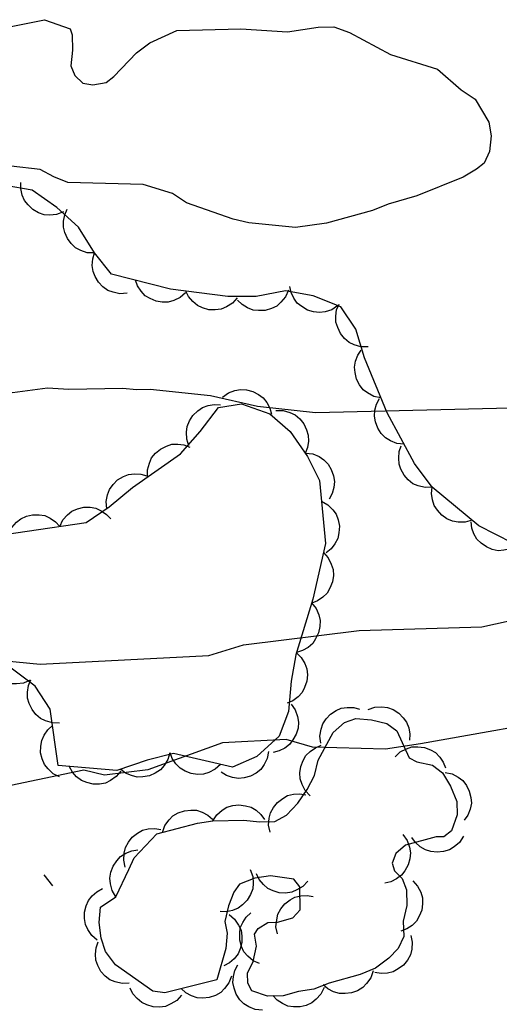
# Model space of a CAD drawing. Extents: x 336540 to 340074, y 5572036 to 5573747.
# Drawn here: x 337349.3 to 337377.1, y 5572879.2 to 5572936.6 of the extents above; entities that cross this region are included whole.
import ezdxf

# ---------------------------------------------------------------- set-up
doc = ezdxf.new("R2010")
doc.units = 0
for name, color, linetype in [('Niveau 2', 7, 'Continuous'), ('Niveau 3', 7, 'Continuous'), ('Niveau 44', 7, 'Continuous')]:
    doc.layers.add(name, color=color, linetype=linetype)

msp = doc.modelspace()

# ---------------------------------------------------------------- linework, layer by layer
at = {"layer": 'Niveau 2'}
for points in [[(337346.27, 5572935.72), (337350.75, 5572936.61), (337352.23, 5572936.08), (337352.35, 5572935.74), (337352.37, 5572934.84), (337352.28, 5572933.94), (337352.51, 5572933.38), (337352.97, 5572932.94), (337353.54, 5572932.84), (337354.32, 5572932.97), (337354.77, 5572933.32), (337356.08, 5572934.7), (337356.86, 5572935.28), (337358.42, 5572935.99)], [(337358.42, 5572935.99), (337362.13, 5572936.08), (337364.84, 5572935.91), (337366.63, 5572936.18), (337367.53, 5572936.2), (337368.44, 5572935.88), (337370.83, 5572934.59), (337373.55, 5572933.75), (337374.93, 5572932.54), (337375.73, 5572932), (337376.54, 5572930.67), (337376.67, 5572929.88), (337376.58, 5572928.98), (337376.26, 5572928.3), (337375.82, 5572927.95), (337375.04, 5572927.48), (337372.36, 5572926.41), (337370.69, 5572925.92), (337369.79, 5572925.56), (337367.11, 5572924.82), (337365.32, 5572924.56), (337362.61, 5572924.83), (337361.7, 5572925.04), (337358.98, 5572925.99), (337358.18, 5572926.53), (337356.48, 5572927.06), (337352.09, 5572927.18), (337351.29, 5572927.5), (337350.5, 5572927.93), (337348.8, 5572928.12)], [(337380.21, 5572914.15), (337366.48, 5572913.82), (337363.1, 5572914.19), (337360.38, 5572914.8), (337356.88, 5572915.17), (337356.09, 5572915.15), (337355.3, 5572915.24), (337352.15, 5572915.17), (337350.91, 5572915.25), (337348.89, 5572914.98), (337348.33, 5572915.08), (337347.43, 5572915.06), (337344.83, 5572915.22), (337333.69, 5572914.95), (337332.79, 5572915.04), (337331.2, 5572915.46), (337329.4, 5572915.41), (337327.7, 5572915.82), (337325.22, 5572916.1), (337324.1, 5572915.96), (337322.52, 5572916.15), (337313.96, 5572915.94)], [(337313.65, 5572898.36), (337318.44, 5572897.42), (337321.67, 5572897.08), (337329.6, 5572897.83), (337331.57, 5572898.78), (337334.58, 5572899.61), (337337.78, 5572899.78), (337342.38, 5572899.32), (337347.09, 5572899.57), (337350.5, 5572899.24), (337360.29, 5572899.75), (337362.29, 5572900.36), (337369.01, 5572901.2), (337376.12, 5572901.41), (337379.12, 5572902.07), (337387.75, 5572902.35), (337390.81, 5572901.98), (337391.51, 5572901.02), (337390.24, 5572899.76), (337381.95, 5572896.28), (337372.57, 5572894.62)], [(337372.57, 5572894.62), (337370.54, 5572894.32), (337366.3, 5572894.44), (337364.77, 5572894.87), (337361.07, 5572894.68), (337356.74, 5572893.12), (337354.23, 5572892.81), (337353.02, 5572893.09), (337347.67, 5572891.97), (337344.78, 5572891.82), (337342.38, 5572892.71), (337338.71, 5572895.06), (337335.8, 5572895.44), (337332.25, 5572895.42), (337330.26, 5572894.63), (337328.38, 5572892), (337326.1, 5572889.84), (337324.64, 5572888.91), (337322.96, 5572888.49), (337320.09, 5572888.34), (337316.69, 5572888.85), (337309.26, 5572891.7)]]:
    msp.add_lwpolyline(points, dxfattribs=at)
at = {"layer": 'Niveau 3'}
msp.add_line((337351.23, 5572886.4), (337350.72, 5572887.03), dxfattribs=at)
at = {"layer": 'Niveau 44'}
for points in [[(337378.91, 5572905.75), (337375.95, 5572907.27), (337373.24, 5572909.51), (337372.22, 5572910.88), (337370.63, 5572913.81), (337369.32, 5572917), (337368.82, 5572918.68), (337367.95, 5572919.96), (337366.33, 5572920.61), (337364.73, 5572920.9), (337363.02, 5572920.57), (337361.39, 5572920.56), (337358.05, 5572921), (337354.64, 5572921.87), (337353.65, 5572923.09), (337352.72, 5572924.58), (337351.46, 5572925.73), (337350.02, 5572926.73), (337348.47, 5572927)], [(337351.84, 5572925.47), (337351.45, 5572925.32), (337351.05, 5572925.28), (337350.72, 5572925.3), (337350.39, 5572925.42), (337350.06, 5572925.61), (337349.79, 5572925.88), (337349.58, 5572926.13), (337349.45, 5572926.45), (337349.37, 5572926.82), (337349.38, 5572927.18)], [(337353.65, 5572923.09), (337353.23, 5572923.1), (337352.85, 5572923.24), (337352.55, 5572923.39), (337352.3, 5572923.63), (337352.08, 5572923.92), (337351.93, 5572924.28), (337351.84, 5572924.59), (337351.85, 5572924.94), (337351.92, 5572925.3), (337352.06, 5572925.63)], [(337355.54, 5572920.76), (337355.12, 5572920.72), (337354.73, 5572920.81), (337354.42, 5572920.92), (337354.13, 5572921.13), (337353.87, 5572921.39), (337353.69, 5572921.72), (337353.56, 5572922.02), (337353.52, 5572922.37), (337353.55, 5572922.74), (337353.65, 5572923.09)], [(337358.93, 5572920.77), (337358.62, 5572920.5), (337358.25, 5572920.33), (337357.93, 5572920.23), (337357.58, 5572920.23), (337357.22, 5572920.29), (337356.87, 5572920.44), (337356.59, 5572920.61), (337356.35, 5572920.87), (337356.15, 5572921.18), (337356.03, 5572921.52)], [(337367.76, 5572920.04), (337367.42, 5572919.8), (337367.03, 5572919.68), (337366.7, 5572919.63), (337366.35, 5572919.67), (337366, 5572919.78), (337365.67, 5572919.98), (337365.41, 5572920.18), (337365.21, 5572920.47), (337365.06, 5572920.8), (337364.98, 5572921.15)], [(337361.93, 5572920.49), (337361.65, 5572920.18), (337361.3, 5572919.96), (337361, 5572919.83), (337360.65, 5572919.79), (337360.28, 5572919.8), (337359.92, 5572919.91), (337359.62, 5572920.04), (337359.35, 5572920.27), (337359.11, 5572920.56), (337358.95, 5572920.88)], [(337364.9, 5572920.93), (337364.73, 5572920.55), (337364.47, 5572920.24), (337364.23, 5572920.01), (337363.91, 5572919.86), (337363.55, 5572919.76), (337363.17, 5572919.75), (337362.85, 5572919.78), (337362.52, 5572919.91), (337362.21, 5572920.11), (337361.95, 5572920.36)], [(337369.52, 5572917.65), (337369.11, 5572917.64), (337368.72, 5572917.76), (337368.42, 5572917.9), (337368.15, 5572918.13), (337367.92, 5572918.42), (337367.76, 5572918.76), (337367.65, 5572919.07), (337367.65, 5572919.43), (337367.7, 5572919.79), (337367.84, 5572920.13)], [(337370.27, 5572914.69), (337369.86, 5572914.77), (337369.5, 5572914.97), (337369.24, 5572915.16), (337369.02, 5572915.45), (337368.86, 5572915.77), (337368.77, 5572916.15), (337368.73, 5572916.47), (337368.8, 5572916.82), (337368.93, 5572917.16), (337369.13, 5572917.46)], [(337361.08, 5572914.72), (337361.42, 5572914.97), (337361.8, 5572915.11), (337362.12, 5572915.18), (337362.47, 5572915.15), (337362.83, 5572915.06), (337363.17, 5572914.88), (337363.44, 5572914.69), (337363.65, 5572914.41), (337363.83, 5572914.09), (337363.92, 5572913.74)], [(337346.3, 5572906.45), (337353.17, 5572907.46), (337354.5, 5572908.36), (337355.85, 5572909.48), (337358.64, 5572911.45), (337359.78, 5572912.74), (337360.85, 5572914.13), (337362.18, 5572914.34), (337363.83, 5572913.77), (337365.01, 5572912.74), (337366, 5572911.28), (337366.71, 5572909.9), (337367.05, 5572906.25), (337366.31, 5572903.02), (337365.33, 5572899.79), (337365.06, 5572898.26), (337364.9, 5572896.51), (337364.36, 5572895.07), (337363.07, 5572893.89), (337361.66, 5572893.27), (337358.23, 5572894.06), (337356.71, 5572893.67), (337354.95, 5572893.07), (337351.53, 5572893.36), (337351.08, 5572896.64), (337350.2, 5572897.96), (337348.81, 5572899.02)], [(337359.13, 5572911.9), (337359, 5572912.3), (337358.99, 5572912.7), (337359.03, 5572913.03), (337359.16, 5572913.36), (337359.36, 5572913.67), (337359.65, 5572913.93), (337359.91, 5572914.12), (337360.24, 5572914.24), (337360.6, 5572914.3), (337360.96, 5572914.28)], [(337371.61, 5572912.01), (337371.19, 5572912.05), (337370.82, 5572912.2), (337370.53, 5572912.37), (337370.29, 5572912.63), (337370.09, 5572912.93), (337369.96, 5572913.3), (337369.89, 5572913.62), (337369.92, 5572913.97), (337370.01, 5572914.33), (337370.18, 5572914.65)], [(337364.18, 5572913.96), (337364.6, 5572913.96), (337364.99, 5572913.84), (337365.29, 5572913.7), (337365.56, 5572913.47), (337365.79, 5572913.19), (337365.95, 5572912.84), (337366.05, 5572912.53), (337366.06, 5572912.18), (337366, 5572911.81), (337365.87, 5572911.47)], [(337356.73, 5572910.1), (337356.72, 5572910.52), (337356.83, 5572910.91), (337356.96, 5572911.21), (337357.19, 5572911.48), (337357.47, 5572911.72), (337357.82, 5572911.89), (337358.13, 5572912), (337358.48, 5572912.01), (337358.84, 5572911.96), (337359.18, 5572911.83)], [(337373.24, 5572909.5), (337372.83, 5572909.48), (337372.43, 5572909.59), (337372.13, 5572909.71), (337371.85, 5572909.93), (337371.61, 5572910.2), (337371.43, 5572910.55), (337371.32, 5572910.85), (337371.3, 5572911.2), (337371.33, 5572911.57), (337371.45, 5572911.91)], [(337365.89, 5572911.49), (337366.31, 5572911.44), (337366.68, 5572911.28), (337366.96, 5572911.1), (337367.2, 5572910.84), (337367.39, 5572910.53), (337367.51, 5572910.16), (337367.58, 5572909.84), (337367.54, 5572909.49), (337367.44, 5572909.14), (337367.26, 5572908.82)], [(337354.37, 5572908.25), (337354.33, 5572908.67), (337354.41, 5572909.07), (337354.52, 5572909.38), (337354.72, 5572909.67), (337354.98, 5572909.93), (337355.32, 5572910.12), (337355.61, 5572910.25), (337355.96, 5572910.29), (337356.33, 5572910.27), (337356.68, 5572910.17)], [(337375.56, 5572907.59), (337375.16, 5572907.48), (337374.75, 5572907.48), (337374.42, 5572907.53), (337374.1, 5572907.67), (337373.8, 5572907.88), (337373.55, 5572908.17), (337373.36, 5572908.44), (337373.26, 5572908.78), (337373.21, 5572909.15), (337373.25, 5572909.5)], [(337366.82, 5572908.69), (337367.19, 5572908.49), (337367.47, 5572908.2), (337367.67, 5572907.94), (337367.79, 5572907.61), (337367.86, 5572907.24), (337367.83, 5572906.86), (337367.77, 5572906.54), (337367.6, 5572906.23), (337367.38, 5572905.93), (337367.1, 5572905.71)], [(337348.66, 5572906.8), (337348.84, 5572907.17), (337349.11, 5572907.47), (337349.37, 5572907.68), (337349.69, 5572907.82), (337350.05, 5572907.91), (337350.43, 5572907.9), (337350.76, 5572907.86), (337351.08, 5572907.71), (337351.38, 5572907.5), (337351.63, 5572907.23)], [(337351.63, 5572907.23), (337351.81, 5572907.61), (337352.08, 5572907.91), (337352.34, 5572908.12), (337352.66, 5572908.26), (337353.02, 5572908.34), (337353.4, 5572908.34), (337353.73, 5572908.29), (337354.04, 5572908.14), (337354.35, 5572907.93), (337354.59, 5572907.67)], [(337378.17, 5572906.13), (337377.8, 5572905.93), (337377.4, 5572905.85), (337377.07, 5572905.82), (337376.73, 5572905.9), (337376.39, 5572906.04), (337376.08, 5572906.27), (337375.84, 5572906.49), (337375.67, 5572906.8), (337375.54, 5572907.14), (337375.5, 5572907.5)], [(337366.93, 5572905.72), (337367.21, 5572905.41), (337367.39, 5572905.05), (337367.5, 5572904.73), (337367.51, 5572904.38), (337367.46, 5572904.02), (337367.31, 5572903.66), (337367.15, 5572903.37), (337366.9, 5572903.13), (337366.59, 5572902.92), (337366.26, 5572902.79)], [(337366.24, 5572902.8), (337366.51, 5572902.47), (337366.66, 5572902.1), (337366.74, 5572901.78), (337366.73, 5572901.42), (337366.65, 5572901.06), (337366.48, 5572900.72), (337366.31, 5572900.44), (337366.04, 5572900.22), (337365.72, 5572900.03), (337365.37, 5572899.93)], [(337349.91, 5572898.31), (337349.52, 5572898.15), (337349.12, 5572898.1), (337348.79, 5572898.11), (337348.45, 5572898.22), (337348.13, 5572898.39), (337347.84, 5572898.65), (337347.63, 5572898.9), (337347.49, 5572899.22), (337347.39, 5572899.58), (337347.39, 5572899.94)], [(337365.35, 5572899.93), (337365.65, 5572899.64), (337365.85, 5572899.28), (337365.97, 5572898.98), (337366, 5572898.63), (337365.97, 5572898.26), (337365.84, 5572897.9), (337365.7, 5572897.6), (337365.46, 5572897.35), (337365.16, 5572897.12), (337364.83, 5572896.98)], [(337351.62, 5572895.83), (337351.2, 5572895.84), (337350.81, 5572895.96), (337350.51, 5572896.1), (337350.25, 5572896.33), (337350.02, 5572896.62), (337349.86, 5572896.97), (337349.76, 5572897.28), (337349.76, 5572897.63), (337349.82, 5572898), (337349.95, 5572898.33)], [(337365.06, 5572896.93), (337365.3, 5572896.59), (337365.43, 5572896.21), (337365.49, 5572895.88), (337365.46, 5572895.53), (337365.36, 5572895.18), (337365.16, 5572894.85), (337364.97, 5572894.58), (337364.69, 5572894.38), (337364.36, 5572894.21), (337364.01, 5572894.13)], [(337366.78, 5572894.66), (337366.73, 5572895.07), (337366.8, 5572895.47), (337366.89, 5572895.79), (337367.09, 5572896.08), (337367.35, 5572896.35), (337367.67, 5572896.55), (337367.97, 5572896.69), (337368.32, 5572896.74), (337368.69, 5572896.73), (337369.03, 5572896.64)], [(337369.52, 5572896.61), (337369.92, 5572896.75), (337370.33, 5572896.77), (337370.65, 5572896.74), (337370.98, 5572896.61), (337371.3, 5572896.41), (337371.56, 5572896.14), (337371.76, 5572895.88), (337371.88, 5572895.55), (337371.95, 5572895.18), (337371.93, 5572894.83)], [(337355.63, 5572887.34), (337355.95, 5572888.02), (337357.27, 5572889.41), (337359.62, 5572890.02), (337360.52, 5572890.16), (337362.32, 5572890.2), (337363.22, 5572890.11), (337364.12, 5572890.13), (337364.79, 5572890.49), (337365.45, 5572891.18), (337365.99, 5572891.98), (337366.42, 5572892.78), (337366.62, 5572893.68), (337367.49, 5572895.28), (337368.15, 5572895.86), (337368.82, 5572896.1), (337369.72, 5572896.01), (337370.62, 5572895.8), (337371.2, 5572895.37), (337371.91, 5572893.81), (337372.36, 5572893.59), (337373.27, 5572893.39), (337373.84, 5572892.95), (337374.31, 5572892.18), (337374.67, 5572891.29), (337374.69, 5572890.5), (337374.37, 5572889.59), (337373.93, 5572889.24), (337373.48, 5572889.23), (337371.69, 5572888.74), (337371.14, 5572888.27), (337370.93, 5572887.71), (337371.05, 5572887.26), (337371.51, 5572886.82), (337371.76, 5572886.15), (337371.78, 5572885.25), (337371.57, 5572884.35), (337371.59, 5572883.45), (337371.27, 5572882.76), (337370.72, 5572882.19), (337369.95, 5572881.61), (337369.06, 5572881.25), (337367.27, 5572880.75), (337366.38, 5572880.4), (337365.48, 5572880.26), (337364.59, 5572880.01), (337363.69, 5572879.99), (337362.78, 5572880.31), (337362.54, 5572880.75), (337362.53, 5572881.32), (337362.85, 5572882), (337363.05, 5572882.9), (337362.93, 5572883.58), (337363.14, 5572883.92), (337363.7, 5572884.27), (337364.26, 5572884.28), (337365.15, 5572884.53), (337365.59, 5572884.99), (337365.56, 5572886.34), (337365.21, 5572886.78), (337363.86, 5572886.97), (337362.96, 5572886.84), (337362.07, 5572886.48), (337361.74, 5572886.02), (337361.42, 5572885.23), (337361.22, 5572884.32), (337361.35, 5572883.65), (337361.26, 5572882.75), (337360.74, 5572880.94), (337357.72, 5572880.19), (337357.04, 5572880.28), (337354.86, 5572881.81), (337354.28, 5572882.58), (337354.04, 5572883.36), (337353.91, 5572884.26), (337354, 5572885.16), (337354.88, 5572885.75), (337355.63, 5572887.34)], [(337351.62, 5572892.71), (337351.25, 5572892.89), (337350.95, 5572893.17), (337350.74, 5572893.43), (337350.6, 5572893.75), (337350.52, 5572894.11), (337350.53, 5572894.49), (337350.58, 5572894.82), (337350.73, 5572895.13), (337350.94, 5572895.44), (337351.21, 5572895.68)], [(337358.01, 5572894.11), (337357.9, 5572893.71), (337357.68, 5572893.36), (337357.47, 5572893.11), (337357.17, 5572892.92), (337356.84, 5572892.77), (337356.46, 5572892.71), (337356.13, 5572892.69), (337355.79, 5572892.78), (337355.45, 5572892.93), (337355.17, 5572893.14)], [(337360.96, 5572893.43), (337360.65, 5572893.15), (337360.29, 5572892.97), (337359.97, 5572892.86), (337359.62, 5572892.85), (337359.26, 5572892.9), (337358.9, 5572893.05), (337358.62, 5572893.21), (337358.37, 5572893.46), (337358.16, 5572893.77), (337358.03, 5572894.11)], [(337363.75, 5572894.19), (337363.67, 5572893.78), (337363.49, 5572893.42), (337363.3, 5572893.14), (337363.02, 5572892.92), (337362.7, 5572892.75), (337362.33, 5572892.65), (337362, 5572892.61), (337361.66, 5572892.67), (337361.31, 5572892.79), (337361, 5572892.98)], [(337366.16, 5572891.61), (337365.87, 5572891.91), (337365.69, 5572892.27), (337365.58, 5572892.59), (337365.57, 5572892.94), (337365.62, 5572893.31), (337365.76, 5572893.66), (337365.92, 5572893.95), (337366.17, 5572894.19), (337366.48, 5572894.4), (337366.81, 5572894.54)], [(337371.09, 5572893.87), (337371.39, 5572894.16), (337371.76, 5572894.34), (337372.07, 5572894.45), (337372.42, 5572894.46), (337372.79, 5572894.41), (337373.14, 5572894.27), (337373.43, 5572894.12), (337373.68, 5572893.86), (337373.89, 5572893.56), (337374.02, 5572893.23)], [(337355.18, 5572893.05), (337354.91, 5572892.73), (337354.58, 5572892.5), (337354.28, 5572892.35), (337353.94, 5572892.29), (337353.57, 5572892.29), (337353.2, 5572892.38), (337352.89, 5572892.5), (337352.61, 5572892.72), (337352.36, 5572892.99), (337352.19, 5572893.3)], [(337373.99, 5572892.97), (337374.4, 5572892.88), (337374.75, 5572892.69), (337375.02, 5572892.49), (337375.23, 5572892.21), (337375.4, 5572891.88), (337375.48, 5572891.51), (337375.52, 5572891.18), (337375.45, 5572890.84), (337375.32, 5572890.49), (337375.11, 5572890.19)], [(337363.84, 5572889.5), (337363.75, 5572889.91), (337363.79, 5572890.31), (337363.86, 5572890.63), (337364.03, 5572890.94), (337364.26, 5572891.23), (337364.57, 5572891.46), (337364.85, 5572891.63), (337365.19, 5572891.7), (337365.56, 5572891.73), (337365.91, 5572891.67)], [(337357.59, 5572889.49), (337357.73, 5572889.89), (337357.97, 5572890.21), (337358.2, 5572890.45), (337358.51, 5572890.62), (337358.86, 5572890.75), (337359.24, 5572890.78), (337359.56, 5572890.77), (337359.9, 5572890.66), (337360.22, 5572890.48), (337360.49, 5572890.25)], [(337360.51, 5572890.16), (337360.74, 5572890.51), (337361.05, 5572890.77), (337361.33, 5572890.95), (337361.67, 5572891.05), (337362.03, 5572891.09), (337362.41, 5572891.03), (337362.73, 5572890.95), (337363.03, 5572890.77), (337363.3, 5572890.52), (337363.51, 5572890.23)], [(337355.43, 5572887.48), (337355.34, 5572887.88), (337355.37, 5572888.29), (337355.44, 5572888.61), (337355.61, 5572888.92), (337355.84, 5572889.21), (337356.15, 5572889.44), (337356.43, 5572889.61), (337356.77, 5572889.69), (337357.14, 5572889.71), (337357.5, 5572889.65)], [(337371.55, 5572889.36), (337371.79, 5572889.02), (337371.92, 5572888.63), (337371.98, 5572888.31), (337371.95, 5572887.96), (337371.85, 5572887.6), (337371.65, 5572887.27), (337371.46, 5572887.01), (337371.18, 5572886.8), (337370.84, 5572886.63), (337370.49, 5572886.55)], [(337375.06, 5572889.27), (337374.83, 5572888.91), (337374.52, 5572888.65), (337374.25, 5572888.47), (337373.91, 5572888.38), (337373.54, 5572888.34), (337373.16, 5572888.39), (337372.85, 5572888.47), (337372.55, 5572888.66), (337372.27, 5572888.91), (337372.06, 5572889.2)], [(337354.88, 5572885.76), (337354.67, 5572886.12), (337354.57, 5572886.51), (337354.54, 5572886.84), (337354.6, 5572887.19), (337354.73, 5572887.54), (337354.95, 5572887.85), (337355.16, 5572888.1), (337355.46, 5572888.28), (337355.81, 5572888.42), (337356.16, 5572888.47)], [(337362.68, 5572887.34), (337362.83, 5572886.94), (337362.85, 5572886.54), (337362.83, 5572886.21), (337362.7, 5572885.88), (337362.51, 5572885.56), (337362.24, 5572885.29), (337361.99, 5572885.09), (337361.66, 5572884.96), (337361.3, 5572884.89), (337360.94, 5572884.9)], [(337366.02, 5572886.67), (337365.74, 5572886.36), (337365.39, 5572886.15), (337365.09, 5572886.02), (337364.74, 5572885.97), (337364.37, 5572885.99), (337364.01, 5572886.11), (337363.71, 5572886.24), (337363.45, 5572886.47), (337363.21, 5572886.76), (337363.05, 5572887.08)], [(337372.12, 5572886.69), (337372.4, 5572886.38), (337372.58, 5572886.02), (337372.68, 5572885.7), (337372.69, 5572885.35), (337372.64, 5572884.98), (337372.49, 5572884.63), (337372.33, 5572884.35), (337372.08, 5572884.1), (337371.77, 5572883.9), (337371.43, 5572883.77)], [(337353.81, 5572883.24), (337353.49, 5572883.51), (337353.26, 5572883.85), (337353.12, 5572884.15), (337353.06, 5572884.49), (337353.07, 5572884.86), (337353.17, 5572885.23), (337353.29, 5572885.54), (337353.51, 5572885.81), (337353.79, 5572886.05), (337354.11, 5572886.23)], [(337364.27, 5572883.61), (337364.18, 5572884.02), (337364.22, 5572884.42), (337364.29, 5572884.75), (337364.46, 5572885.05), (337364.69, 5572885.34), (337365, 5572885.57), (337365.28, 5572885.74), (337365.62, 5572885.82), (337365.99, 5572885.84), (337366.34, 5572885.78)], [(337361.46, 5572884.73), (337361.78, 5572884.46), (337362, 5572884.12), (337362.15, 5572883.83), (337362.2, 5572883.48), (337362.2, 5572883.11), (337362.1, 5572882.74), (337361.98, 5572882.44), (337361.75, 5572882.16), (337361.48, 5572881.92), (337361.16, 5572881.75)], [(337363.23, 5572881.88), (337362.85, 5572882.05), (337362.54, 5572882.32), (337362.32, 5572882.56), (337362.18, 5572882.88), (337362.08, 5572883.24), (337362.08, 5572883.62), (337362.11, 5572883.95), (337362.25, 5572884.27), (337362.45, 5572884.58), (337362.71, 5572884.83)], [(337372.01, 5572883.52), (337372.09, 5572883.12), (337372.06, 5572882.71), (337371.99, 5572882.39), (337371.81, 5572882.08), (337371.58, 5572881.79), (337371.27, 5572881.57), (337370.99, 5572881.4), (337370.65, 5572881.32), (337370.28, 5572881.3), (337369.92, 5572881.36)], [(337355.66, 5572880.74), (337355.25, 5572880.72), (337354.85, 5572880.82), (337354.54, 5572880.94), (337354.27, 5572881.16), (337354.02, 5572881.43), (337353.84, 5572881.77), (337353.73, 5572882.08), (337353.7, 5572882.43), (337353.74, 5572882.8), (337353.86, 5572883.14)], [(337363.4, 5572879.18), (337362.98, 5572879.22), (337362.61, 5572879.37), (337362.32, 5572879.54), (337362.08, 5572879.79), (337361.87, 5572880.1), (337361.75, 5572880.46), (337361.68, 5572880.78), (337361.71, 5572881.13), (337361.8, 5572881.49), (337361.96, 5572881.81)], [(337369.81, 5572881.46), (337369.68, 5572881.06), (337369.44, 5572880.73), (337369.22, 5572880.49), (337368.91, 5572880.31), (337368.57, 5572880.18), (337368.19, 5572880.14), (337367.86, 5572880.14), (337367.52, 5572880.25), (337367.19, 5572880.42), (337366.92, 5572880.65)], [(337361.59, 5572881.15), (337361.45, 5572880.76), (337361.2, 5572880.43), (337360.97, 5572880.2), (337360.66, 5572880.03), (337360.31, 5572879.91), (337359.93, 5572879.88), (337359.6, 5572879.89), (337359.27, 5572880.01), (337358.95, 5572880.19), (337358.68, 5572880.43)], [(337358.7, 5572880.06), (337358.42, 5572879.75), (337358.07, 5572879.54), (337357.77, 5572879.4), (337357.42, 5572879.36), (337357.05, 5572879.37), (337356.69, 5572879.49), (337356.39, 5572879.62), (337356.12, 5572879.85), (337355.88, 5572880.13), (337355.72, 5572880.45)], [(337366.97, 5572880.49), (337366.79, 5572880.11), (337366.51, 5572879.81), (337366.26, 5572879.6), (337365.94, 5572879.46), (337365.58, 5572879.37), (337365.2, 5572879.37), (337364.87, 5572879.41), (337364.55, 5572879.56), (337364.25, 5572879.77), (337364, 5572880.03)]]:
    msp.add_lwpolyline(points, dxfattribs=at)

doc.saveas('drawing.dxf')
